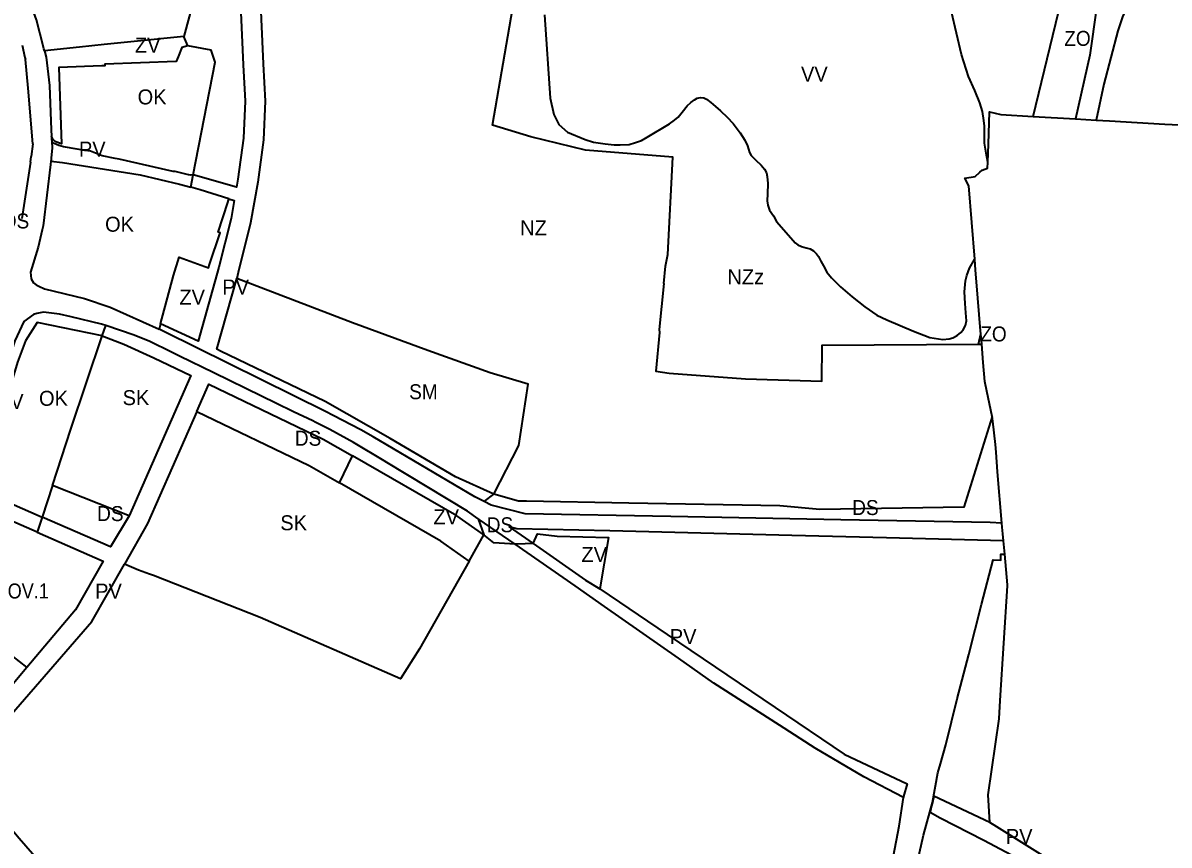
# Model space of a CAD drawing. Extents: x -650451 to -642268, y -1075216 to -1066610.
# Drawn here: x -646147 to -644999, y -1071706 to -1070883 of the extents above; entities that cross this region are included whole.
import ezdxf

# ---------------------------------------------------------------- set-up
doc = ezdxf.new("R2010")
doc.units = 0
doc.header["$LTSCALE"] = 6
doc.layers.add('1', color=7, linetype='Continuous', lineweight=35)
doc.layers.add('2', color=7, linetype='Continuous')
doc.layers.add('3', color=7, linetype='Continuous')

msp = doc.modelspace()

# ---------------------------------------------------------------- linework, layer by layer
at = {"layer": '1'}
for p, q in [((-645981.48, -1070906.35), (-645985.28, -1070897.13)), ((-646136.61, -1071004.44), (-646138.25, -1071017.3)), ((-646139.07, -1071022.65), (-646138.25, -1071017.3)), ((-646139.07, -1071022.65), (-646147.77, -1071079.26)), ((-646118.53, -1071021.75), (-646118.55, -1071021.95)), ((-645978.58, -1071047.68), (-645976.17, -1071035.39)), ((-646067.097, -1071196.699), (-646063.59, -1071186.331)), ((-646008.714, -1071184.746), (-646010.14, -1071190.08)), ((-645189.902, -1071204.885), (-645187.466, -1071194.782)), ((-645189.902, -1071204.885), (-645186.64, -1071204.86)), ((-645829.706, -1071343.963), (-645816.714, -1071316.828)), ((-645684.785, -1071362.539), (-645674.947, -1071355.071)), ((-646127.301, -1071378.036), (-646132.229, -1071393.179)), ((-645699.825, -1071422.134), (-645685.098, -1071395.824)), ((-645163.56, -1071415.3), (-645164.76, -1071401.79)), ((-646258.487, -1071439.265), (-646142.584, -1071528.664))]:
    msp.add_line(p, q, dxfattribs=at)
for points in [[(-645940.955, -1070729.799), (-645926.784, -1070732.812), (-645931.369, -1070787.913), (-645930.036, -1070835.367), (-645926.084, -1070925.481), (-645923.919, -1070961.855), (-645925.626, -1070998.754), (-645931.24, -1071039.686), (-645932.635, -1071047.688), (-645976.17, -1071035.39)], [(-645906.373, -1070728.716), (-645911.345, -1070788.463), (-645910.048, -1070834.649), (-645906.11, -1070924.449), (-645903.891, -1070961.723), (-645905.69, -1071000.578), (-645911.474, -1071042.764), (-645918.57, -1071083.449), (-645930.943, -1071133.161), (-645932.502, -1071139.426)], [(-645134.973, -1070977.077), (-645098.438, -1070825.558), (-645100.268, -1070771.946)], [(-645100.268, -1070771.946), (-645081.75, -1070772.79), (-645081.85, -1070781.59), (-645081.57, -1070783.53), (-645083.95, -1070783.89), (-645083.49, -1070786.92), (-645081.13, -1070786.56), (-645078.85, -1070802.46), (-645070.2, -1070802.33), (-645065.01, -1070803.22), (-645068.07, -1070820.37), (-645068.52, -1070830.52), (-645068.07, -1070832.72), (-645071.18, -1070855.63), (-645071.77, -1070868.73), (-645078.23, -1070915.65), (-645092.67, -1070979.52)], [(-645023.25, -1070772.62), (-645018.18, -1070791.34), (-645028.25, -1070824.83), (-645039.25, -1070863.33), (-645043, -1070871.35), (-645045.74, -1070877.19), (-645050.47, -1070891.48), (-645064.39, -1070944.7), (-645071.99, -1070980.72)], [(-645583.18, -1071010.7), (-645637.94, -1070997.4), (-645676.292, -1070985.89), (-645642.52, -1070788.7)], [(-646124.97, -1070911.29), (-646125.47, -1070909.32), (-646125.92, -1070907.58), (-646132.88, -1070880.46), (-646149.66, -1070833.99)], [(-645968.809, -1070835.035), (-645980.01, -1070877.28), (-645985.28, -1070897.13)], [(-645624.321, -1070875.224), (-645618.798, -1070958.861), (-645615, -1070975), (-645610, -1070985), (-645601.41, -1070992.83), (-645583.707, -1071000.16), (-645575.406, -1071002.782), (-645563.698, -1071004.618), (-645554.524, -1071005.405), (-645548.534, -1071005.316), (-645539.622, -1071004.966), (-645533.156, -1071003.131), (-645527.302, -1071001.033), (-645521.535, -1070997.886), (-645499.204, -1070984.54), (-645494.223, -1070980.781), (-645490.641, -1070977.722), (-645486.534, -1070972.652), (-645481.466, -1070966.271), (-645477.971, -1070963.036), (-645474.301, -1070960.414), (-645471.418, -1070958.578), (-645468.185, -1070957.966), (-645464.865, -1070958.491), (-645462.069, -1070959.89), (-645457.875, -1070962.949), (-645452.982, -1070967.057), (-645448.001, -1070971.341), (-645441.361, -1070977.635), (-645435.443, -1070984.082), (-645428.541, -1070993.348), (-645423.648, -1071000.865), (-645421.21, -1071006.61), (-645419.026, -1071013.254), (-645417.453, -1071016.051), (-645412.735, -1071020.771), (-645407.492, -1071025.841), (-645404.172, -1071029.687), (-645402.194, -1071033.492), (-645401.408, -1071037.251), (-645400.796, -1071044.157), (-645401.233, -1071054.647), (-645401.408, -1071061.465), (-645400.796, -1071065.748), (-645398.979, -1071070.938), (-645395.222, -1071076.62), (-645391.902, -1071082.302), (-645380.193, -1071095.851), (-645373.291, -1071103.543), (-645370.698, -1071105.6), (-645367.028, -1071107.348)], [(-645180.506, -1071022.777), (-645182.261, -1071013.633), (-645183.746, -1071003.786), (-645183.833, -1070986.74), (-645184.357, -1070981.146), (-645185.843, -1070972.23), (-645188.377, -1070963.313), (-645193.51, -1070951.2), (-645199.714, -1070937.126), (-645206.872, -1070914.991), (-645216.991, -1070872.38)], [(-646147.38, -1070905.61), (-646144.52, -1070917.96), (-646144.04, -1070920.01)], [(-645985.28, -1070897.13), (-646028.42, -1070901.38), (-646065.35, -1070905.17), (-646089.77, -1070907.68), (-646124.97, -1070911.29)], [(-646124.97, -1070911.29), (-646123.43, -1070917.69), (-646119.81, -1070945.92), (-646118.14, -1070990.54), (-646117.91, -1070996.63)], [(-645981.48, -1070906.35), (-645987.36, -1070908.15), (-645991.2, -1070917.32), (-645993.15, -1070921.99), (-646064.59, -1070924.84), (-646064.57, -1070926.24), (-646067.41, -1070926.35), (-646110.61, -1070928.11), (-646107.76, -1071004.58), (-646109.22, -1071004.15), (-646113.19, -1071002.5), (-646115.25, -1071001.12), (-646116.59, -1070999.66), (-646117.84, -1070996.89), (-646117.91, -1070996.63)], [(-645976.17, -1071035.39), (-645954.01, -1070922.8), (-645958.21, -1070910.84), (-645981.48, -1070906.35)], [(-645071.99, -1070980.72), (-645058.66, -1070981.49), (-645003.39, -1070984.69), (-644914.85, -1070988.67), (-644849.14, -1070989.48), (-644803.16, -1070987.59), (-644768.9, -1070985.64), (-644729.27, -1070981.81), (-644708.33, -1070979.38), (-644694.4, -1070977.9), (-644682.56, -1070976.36), (-644681.76, -1070976.26), (-644654.83, -1070972.31), (-644618.81, -1070968.38), (-644574.31, -1070961.56), (-644568.83, -1070960.62), (-644499.43, -1070948.66), (-644403.98, -1070925.17), (-644346.21, -1070906.61)], [(-646136.61, -1071004.44), (-646141.42, -1070948.58), (-646144.04, -1070920.01)], [(-645180.506, -1071022.777), (-645179.87, -1071004.67), (-645178.73, -1070972.35), (-645167.47, -1070975.2), (-645134.973, -1070977.077), (-645092.67, -1070979.52), (-645071.99, -1070980.72)], [(-646117.91, -1070996.63), (-646117.79, -1070999.89), (-646117.68, -1071002.07)], [(-646117.68, -1071002.07), (-646117.31, -1071008.8), (-646118.13, -1071018.37), (-646118.25, -1071019.42)], [(-645976.17, -1071035.39), (-645978.89, -1071035.66), (-645980.55, -1071035.46), (-645980.68, -1071035.44), (-645987.47, -1071033.82), (-645994.25, -1071032.2), (-645996.22, -1071032.09), (-646050.18, -1071019.89), (-646054.1, -1071019.07), (-646067.08, -1071016.48), (-646078.79, -1071011.87), (-646084.59, -1071011.1), (-646103.94, -1071007.84), (-646105.79, -1071007.51), (-646110.63, -1071006.14), (-646115.17, -1071004.13), (-646116.89, -1071002.93), (-646117.68, -1071002.07)], [(-646118.25, -1071019.42), (-646118.41, -1071020.76), (-646118.53, -1071021.75)], [(-645504.79, -1071144.18), (-645503.08, -1071126.98), (-645500.94, -1071115.24), (-645495.87, -1071017.81), (-645583.18, -1071010.7)], [(-646118.55, -1071021.95), (-646118.92, -1071025.02), (-646126.25, -1071086.44), (-646127.19, -1071090.45), (-646131.28, -1071107.85), (-646138.8, -1071132.96)], [(-646118.55, -1071021.95), (-646107.01, -1071023.2), (-646029, -1071035.37), (-645989.67, -1071044.97), (-645978.58, -1071047.68)], [(-645193.592, -1071119.776), (-645199.57, -1071046.58), (-645203.66, -1071038.81), (-645193.24, -1071037.31), (-645188.39, -1071032.86), (-645186.18, -1071030.83), (-645180.72, -1071028.86), (-645180.506, -1071022.778), (-645180.506, -1071022.777)], [(-645940.25, -1071059.59), (-645968.97, -1071050.66), (-645973.77, -1071049.17), (-645978.58, -1071047.68)], [(-646008.714, -1071184.746), (-645995.74, -1071136.22), (-645990.14, -1071117.76), (-645960.66, -1071128.71), (-645959.58, -1071125.39), (-645949.21, -1071093.62), (-645950.96, -1071092.8), (-645941.45, -1071063.3), (-645940.25, -1071059.59)], [(-645940.25, -1071059.59), (-645934.978, -1071061.119), (-645938.15, -1071079.311), (-645950.283, -1071128.057), (-645970.966, -1071202.169), (-646008.714, -1071184.746)], [(-645367.028, -1071107.348), (-645362.223, -1071108.484), (-645358.203, -1071109.621), (-645354.883, -1071111.631), (-645352, -1071114.429), (-645349.99, -1071117.401), (-645347.631, -1071121.771), (-645345.097, -1071126.754), (-645341.689, -1071132.873), (-645336.884, -1071138.467), (-645328.059, -1071147.471), (-645316.308, -1071157.576), (-645303.551, -1071167.541), (-645291.581, -1071175.845), (-645281.707, -1071180.74), (-645254.845, -1071191.919), (-645238.506, -1071198.212), (-645225.487, -1071200.398), (-645219.283, -1071199.786), (-645215.351, -1071198.562), (-645211.07, -1071196.464), (-645207.575, -1071193.492), (-645205.049, -1071190.531), (-645202.777, -1071186.423), (-645201.903, -1071181.615), (-645202.34, -1071173.66), (-645203.301, -1071164.132), (-645203.738, -1071152.537), (-645202.951, -1071141.698), (-645201.648, -1071136.226), (-645198.678, -1071128.971), (-645193.872, -1071120.142), (-645193.592, -1071119.776)], [(-645187.466, -1071194.782), (-645187.72, -1071191.68), (-645191.72, -1071142.68), (-645192.68, -1071130.95), (-645193.592, -1071119.776)], [(-646138.8, -1071132.96), (-646138.28, -1071139.74), (-646135.99, -1071143.73), (-646133.22, -1071145.75), (-646130.68, -1071146.93)], [(-645674.947, -1071355.071), (-645713.428, -1071337.765), (-645778.69, -1071299.362), (-645844.079, -1071262.487), (-645948.761, -1071211.885), (-645952.419, -1071210.117), (-645932.502, -1071139.426)], [(-645674.947, -1071355.071), (-645650.09, -1071306.433), (-645640.737, -1071244.963), (-645678.86, -1071233.58), (-645741.09, -1071211.36), (-645816.47, -1071183.63), (-645932.502, -1071139.426)], [(-645504.79, -1071144.18), (-645509.49, -1071190.38), (-645509.22, -1071193.44), (-645512.84, -1071231.9), (-645499.36, -1071233.94), (-645423.08, -1071239.85), (-645346.67, -1071242.07), (-645346.31, -1071206.07), (-645189.902, -1071204.885)], [(-646130.68, -1071146.93), (-646124.88, -1071149.64), (-646084.84, -1071159.22), (-646059.28, -1071167.97), (-646010.14, -1071190.08)], [(-646063.59, -1071186.331), (-646067.78, -1071184.93), (-646098.16, -1071177.77), (-646109.85, -1071175.02), (-646126.02, -1071172.86), (-646132.63, -1071174.42), (-646136.02, -1071175.37), (-646145.65, -1071182.37), (-646154.59, -1071201.81), (-646173.21, -1071258.81), (-646188.04, -1071296.73), (-646204.83, -1071333.12), (-646217.049, -1071356.382)], [(-646067.097, -1071196.699), (-646132.307, -1071183.438), (-646143.982, -1071201.827), (-646151.834, -1071223.174), (-646162.478, -1071257.888), (-646165.996, -1071267.807), (-646186.109, -1071315.352), (-646201.064, -1071345.678), (-646127.301, -1071378.036)], [(-645690.677, -1071379.721), (-645701.44, -1071372.25), (-645782.32, -1071323.5), (-645784.92, -1071321.93), (-645815.65, -1071303.41), (-645839.37, -1071290.6), (-645854.1, -1071282.93), (-645856.26, -1071281.91), (-645875.48, -1071272.81), (-645893.41, -1071264.04), (-645907.62, -1071257.08), (-645955.342, -1071233.725), (-645989.7, -1071216.91), (-645997.62, -1071213.03), (-646019.41, -1071202.36), (-646035.06, -1071195.87), (-646063.59, -1071186.331)], [(-645684.785, -1071362.539), (-645694.15, -1071357.83), (-645795.97, -1071297.93), (-645808.13, -1071290.78), (-645835.76, -1071276.35), (-645843.45, -1071272.53), (-646004.65, -1071192.55), (-646010.14, -1071190.08)], [(-646117.031, -1071346.48), (-646098.66, -1071290.03), (-646067.097, -1071196.699)], [(-646067.097, -1071196.699), (-646045.462, -1071204.917), (-646015.387, -1071218.854), (-645978.403, -1071236.481), (-646040.084, -1071376.813)], [(-645176.14, -1071277.26), (-645181.49, -1071252.22), (-645183.56, -1071242.5), (-645185.11, -1071223.49), (-645186.64, -1071204.86), (-645187.466, -1071194.782)], [(-645972.422, -1071272.568), (-645960.34, -1071245.09), (-645846, -1071300), (-645816.714, -1071316.828)], [(-645972.422, -1071272.568), (-646021.674, -1071384.575), (-646044.949, -1071425.333)], [(-645972.422, -1071272.568), (-645859.986, -1071326.563), (-645829.706, -1071343.963)], [(-645176.14, -1071277.26), (-645204.341, -1071368.19), (-645348.55, -1071370.559), (-645388.619, -1071366.991), (-645539.738, -1071364.092), (-645642.431, -1071362.259), (-645650.28, -1071362.07), (-645674.947, -1071355.071)], [(-645166.34, -1071384.07), (-645170.91, -1071332.86), (-645172.03, -1071312.96), (-645172.85, -1071305.45), (-645175.4, -1071281.93), (-645175.67, -1071279.45), (-645176.14, -1071277.26)], [(-645685.098, -1071395.824), (-645712, -1071377), (-645816.714, -1071316.828)], [(-646040.084, -1071376.813), (-646117.031, -1071346.48), (-646127.301, -1071378.036)], [(-645699.825, -1071422.134), (-645728.105, -1071402.346), (-645829.706, -1071343.963)], [(-646132.229, -1071393.179), (-646153.5, -1071383.85), (-646208.577, -1071360.044)], [(-645166.34, -1071384.07), (-645178.28, -1071383.61), (-645327.76, -1071380.76), (-645497.84, -1071377.53), (-645643.56, -1071374.75), (-645677.58, -1071366.16), (-645684.785, -1071362.539)], [(-646040.084, -1071376.813), (-646058.719, -1071407.796), (-646127.301, -1071378.036)], [(-645653.742, -1071405.36), (-645690.677, -1071379.721), (-645685.098, -1071395.824)], [(-645164.76, -1071401.79), (-645281.92, -1071398.82), (-645376.87, -1071396.41), (-645558.9, -1071391.8), (-645651.93, -1071389.82), (-645659.6, -1071387.71), (-645635.795, -1071404.403)], [(-645164.76, -1071401.79), (-645165.39, -1071394.8), (-645165.98, -1071388.12), (-645166.34, -1071384.07)], [(-646132.229, -1071393.179), (-646066.165, -1071422.155), (-646094.063, -1071471.007), (-646142.584, -1071528.664)], [(-645653.742, -1071405.36), (-645675.177, -1071403.922), (-645685.098, -1071395.824)], [(-645635.795, -1071404.403), (-645631.44, -1071394.9), (-645611.58, -1071397.14), (-645560.11, -1071398.7), (-645569.07, -1071449.88)], [(-645635.795, -1071404.403), (-645643.787, -1071404.962), (-645653.742, -1071405.36)], [(-645264.99, -1071658.731), (-645304.55, -1071638.02), (-645353.25, -1071609.59), (-645389.21, -1071586.45), (-645454.8, -1071544.25), (-645490.22, -1071519.45), (-645564.28, -1071467.6), (-645593.64, -1071447.07), (-645653.742, -1071405.36)], [(-645635.795, -1071404.403), (-645583.18, -1071441.3), (-645569.07, -1071449.88)], [(-645699.825, -1071422.134), (-645749.631, -1071509.908), (-645768.62, -1071540.17), (-645909.13, -1071478.56), (-646015.966, -1071436.691), (-646019.66, -1071435.37), (-646030.8, -1071431.15), (-646044.949, -1071425.333)], [(-645285.617, -1071875.733), (-645244.798, -1071696.585), (-645235.793, -1071663.703), (-645230.436, -1071634.261), (-645227.905, -1071625.277), (-645222.48, -1071606.08), (-645211.27, -1071560.01), (-645199.61, -1071515.68), (-645186.67, -1071465.55), (-645175.06, -1071420.93), (-645167.58, -1071421.19), (-645167.37, -1071415.2), (-645163.56, -1071415.3)], [(-645178.39, -1071683.7), (-645180.22, -1071656.21), (-645169.22, -1071580.02), (-645168.05, -1071561.7), (-645160.74, -1071446.87), (-645160.82, -1071446.01), (-645163.56, -1071415.3)], [(-646209.322, -1071634.004), (-646197.398, -1071620.579), (-646077.593, -1071482.499), (-646044.949, -1071425.333)], [(-646142.584, -1071528.664), (-646156.471, -1071545.166), (-646217.978, -1071613.552), (-646324, -1071535), (-646330.914, -1071521.11), (-646289.976, -1071477.514), (-646275.615, -1071460.886), (-646258.487, -1071439.265)], [(-645569.07, -1071449.88), (-645501.37, -1071495.68), (-645393.34, -1071568.75), (-645324.17, -1071615.53), (-645261.094, -1071645.025), (-645264.841, -1071657.687), (-645264.99, -1071658.731)], [(-645596.405, -1072296.114), (-645664.88, -1072226.59), (-645666.4, -1072225.05), (-645744.42, -1072145.83), (-645770.72, -1072118.71), (-645820.57, -1072067.31), (-645874.53, -1072011.68), (-645883.81, -1072002.11), (-645930.57, -1071954.35), (-645975.01, -1071901.96), (-646003.04, -1071868.9), (-646150.43, -1071699.82), (-646160.52, -1071687.59), (-646200.32, -1071642.53), (-646209.322, -1071634.004)], [(-645274.868, -1071717.176), (-645269.077, -1071687.396), (-645264.99, -1071658.731)], [(-645178.39, -1071683.7), (-645234.64, -1071657.39), (-645235.79, -1071663.7), (-645236.73, -1071667.33), (-645237.88, -1071671.74), (-645238.36, -1071673.59), (-645228.03, -1071679.14), (-645184.39, -1071701.42), (-645107.59, -1071742.2), (-645076.29, -1071759.34), (-645051.24, -1071773.29), (-645046.94, -1071775.69), (-645021.3, -1071791.05)], [(-645054.89, -1071761.24), (-645105.35, -1071729.56), (-645171.39, -1071688.09), (-645178.39, -1071683.7)]]:
    msp.add_lwpolyline(points, dxfattribs=at)

# ---------------------------------------------------------------- texts
at = {"layer": '2'}
for s, p in [('ZV', (-646034.46, -1070913.27)), ('OK', (-646031.71, -1070964.978)), ('PV', (-646090.498, -1071017.178)), ('OK', (-646064.308, -1071092.409)), ('NZ', (-645648.686, -1071096.043)), ('PV', (-646172.693, -1071270.02)), ('OK', (-646130.431, -1071266.7)), ('PV', (-645498.928, -1071505.275)), ('PV', (-645162.464, -1071705.376))]:
    msp.add_text(s, height=15, dxfattribs=at).set_placement(p)
at = {"layer": '2', "width": 0.95}
msp.add_text('OS', height=15, dxfattribs=at).set_placement((-646167.75, -1071089.17))
at = {"layer": '3'}
for s, width, p in [('ZO', 0.95, (-645103.97, -1070906.361)), ('ZO', 0.95, (-645188.067, -1071202.296)), ('SM', 0.95, (-645759.839, -1071260.098)), ('DS', 0.95, (-645874.3, -1071306.702)), ('DS', 0.95, (-645316.27, -1071376.064)), ('DS', 0.95, (-646072.266, -1071382.133)), ('DS', 0.95, (-645682.172, -1071393.301)), ('OV.1', 0.9, (-646161.778, -1071459.597))]:
    msp.add_text(s, height=15, dxfattribs=dict(at, width=width)).set_placement(p)
for s, p in [('VV', (-645367.516, -1070942.266)), ('NZz', (-645441.224, -1071145.061)), ('PV', (-645946.943, -1071155.292)), ('ZV', (-645989.902, -1071165.452)), ('SK', (-646046.751, -1071266.028)), ('SK', (-645888.838, -1071391.321)), ('ZV', (-645735.628, -1071385.513)), ('ZV', (-645587.375, -1071422.947)), ('PV', (-646074.218, -1071459.751))]:
    msp.add_text(s, height=15, dxfattribs=at).set_placement(p)

doc.saveas('drawing.dxf')
